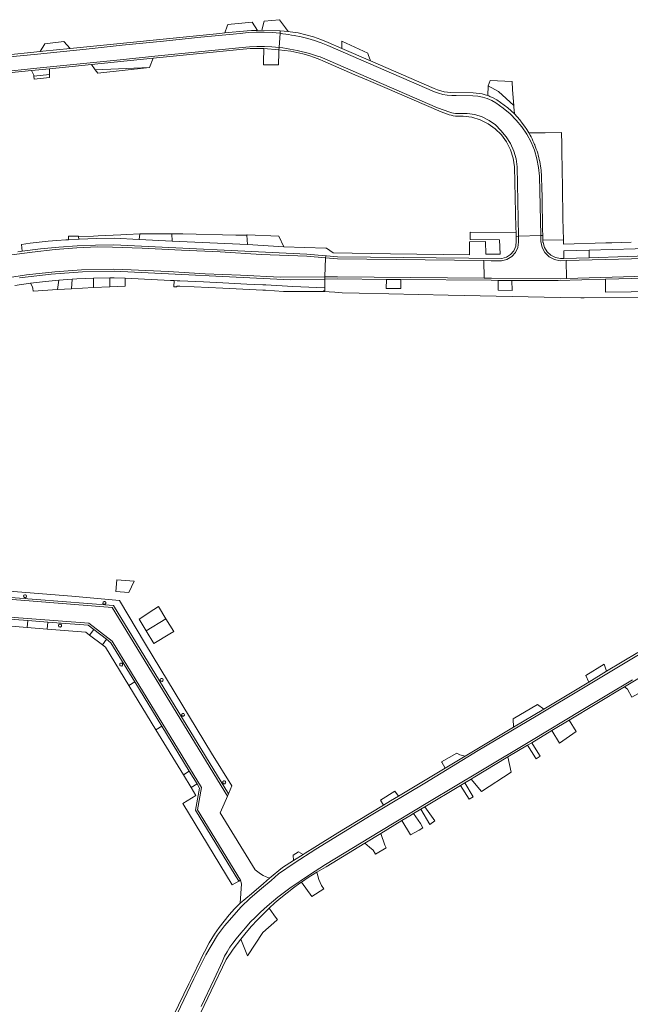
# Model space of a CAD drawing. Header units: metres. Extents: x 166325 to 190320, y 381923 to 404576.
# Tile 605 of 656: x 168567 to 168705, y 399738 to 399960. Entities that reach past the tile are written whole.
import ezdxf

# ---------------------------------------------------------------- set-up
doc = ezdxf.new("R2010")
doc.units = ezdxf.units.M
for name, color, linetype, lineweight in [('B-WE-VH-VERHARDING_ASFALT-GV', 8, 'Continuous', 18), ('B-WE-VH-VERHARDING_BETONSTRAATSTEEN-GV', 8, 'Continuous', 18), ('B-WE-VH-VERHARDING_STRAATBAKSTEEN-GV', 8, 'Continuous', 18)]:
    doc.layers.add(name, color=color, linetype=linetype, lineweight=lineweight)

msp = doc.modelspace()

# ---------------------------------------------------------------- linework, layer by layer
at = {"layer": 'B-WE-VH-VERHARDING_ASFALT-GV', "flags": 128}
for points in [[(168562.004, 399948.458), (168570.628, 399949.332), (168579.602, 399950.244), (168588.696, 399951.155), (168598.025, 399952.102), (168607.102, 399953.058), (168616.971, 399954.035), (168618.636, 399954.192), (168620.306, 399954.271), (168621.978, 399954.272), (168623.648, 399954.195), (168625.313, 399954.039), (168625.533, 399957.222), (168623.733, 399957.387), (168621.928, 399957.47), (168620.12, 399957.469), (168618.315, 399957.386), (168616.515, 399957.219), (168607.644, 399956.36), (168599.183, 399955.481), (168589.894, 399954.526), (168581.748, 399953.664), (168570.784, 399952.511), (168550.97, 399950.619)], [(168561.491, 399901.586), (168568.243, 399902.626), (168574.646, 399903.297), (168580.667, 399903.785), (168587.853, 399903.951), (168591.913, 399903.754), (168600.22, 399903.389), (168608.617, 399902.913), (168616.613, 399902.573), (168625.538, 399902.099), (168635.644, 399902.178), (168635.803, 399906.489), (168631.568, 399906.873), (168621.225, 399907.271), (168611.992, 399907.816), (168603.29, 399908.22), (168594.4, 399908.68), (168587.689, 399908.93), (168584.305, 399908.973), (168579.662, 399908.766), (168574.758, 399908.357), (168569.524, 399907.802), (168564.39, 399907.125)]]:
    msp.add_lwpolyline(points, dxfattribs=at)
at = {"layer": 'B-WE-VH-VERHARDING_BETONSTRAATSTEEN-GV', "flags": 128}
for points in [[(168625.379, 399960.302), (168621.942, 399959.937), (168621.421, 399957.909), (168621.42, 399957.904), (168625.573, 399957.792), (168627.374, 399957.604), (168626.718, 399958.492)], [(168636.269, 399954.494), (168634.813, 399955.095), (168633.327, 399955.619), (168631.816, 399956.066), (168630.284, 399956.432), (168628.735, 399956.718), (168628.098, 399956.84), (168627.459, 399956.951), (168626.819, 399957.052), (168626.177, 399957.142), (168625.533, 399957.222), (168625.313, 399954.039), (168626.131, 399953.934), (168626.946, 399953.809), (168627.759, 399953.666), (168628.567, 399953.504), (168629.372, 399953.324), (168632.197, 399952.647), (168634.001, 399952.089), (168634.571, 399951.894), (168661.091, 399940.417), (168663.862, 399939.371), (168664.282, 399939.249), (168664.709, 399939.158), (168665.143, 399939.098), (168665.579, 399939.071), (168666.016, 399939.075), (168667.764, 399939.105), (168669.495, 399938.854), (168671.162, 399938.327), (168672.723, 399937.538), (168674.136, 399936.509), (168675.365, 399935.265), (168676.553, 399933.861), (168677.537, 399932.306), (168678.296, 399930.631), (168678.818, 399928.867), (168679.091, 399927.048), (168679.342, 399911.353), (168684.378, 399911.536), (168684.076, 399924.925), (168683.898, 399926.916), (168683.523, 399928.879), (168682.955, 399930.795), (168682.198, 399932.645), (168681.261, 399934.41), (168680.123, 399936.061), (168678.845, 399937.606), (168677.437, 399939.033), (168675.909, 399940.332), (168674.274, 399941.492), (168673.31, 399942.037), (168672.291, 399942.473), (168671.231, 399942.795), (168670.143, 399942.999), (168669.038, 399943.082), (168665.31, 399943.153), (168664.296, 399943.144), (168663.285, 399943.229), (168662.286, 399943.406), (168661.308, 399943.674), (168660.359, 399944.031)], [(168683.819, 399929.662), (168683.683, 399930.134), (168683.536, 399930.603), (168683.379, 399931.068), (168683.211, 399931.53), (168683.032, 399931.987), (168683.015, 399932.028), (168682.998, 399932.069), (168682.812, 399932.509), (168682.617, 399932.944), (168682.413, 399933.375), (168682.198, 399933.801), (168681.975, 399934.223), (168681.668, 399934.719), (168681.2, 399935.476), (168680.706, 399936.217), (168680.187, 399936.941), (168679.643, 399937.646), (168679.076, 399938.332), (168678.45, 399939.009), (168677.71, 399939.711), (168676.94, 399940.379), (168676.14, 399941.011), (168675.311, 399941.606), (168674.457, 399942.163), (168673.48, 399942.707), (168673.275, 399942.803), (168673.067, 399942.895), (168672.858, 399942.982), (168672.647, 399943.065), (168672.434, 399943.144), (168671.794, 399943.351), (168671.142, 399943.518), (168670.481, 399943.644), (168669.814, 399943.73), (168669.143, 399943.774), (168664.081, 399943.848), (168663.306, 399943.904), (168662.538, 399944.027), (168661.784, 399944.216), (168661.049, 399944.468), (168660.338, 399944.783), (168645.948, 399950.998), (168639.461, 399953.8), (168636.416, 399955.115), (168634.761, 399955.825), (168633.064, 399956.426), (168631.331, 399956.917), (168629.571, 399957.296), (168627.79, 399957.561), (168627.374, 399957.604), (168625.573, 399957.792), (168625.533, 399957.222), (168626.177, 399957.142), (168626.819, 399957.052), (168627.459, 399956.951), (168628.098, 399956.84), (168628.735, 399956.718), (168630.284, 399956.432), (168631.816, 399956.066), (168633.327, 399955.619), (168634.813, 399955.095), (168636.269, 399954.494), (168660.359, 399944.031), (168661.308, 399943.674), (168662.286, 399943.406), (168663.285, 399943.229), (168664.296, 399943.144), (168665.31, 399943.153), (168669.038, 399943.082), (168670.143, 399942.999), (168671.231, 399942.795), (168672.291, 399942.473), (168673.31, 399942.037), (168674.274, 399941.492), (168675.909, 399940.332), (168677.437, 399939.033), (168678.845, 399937.606), (168680.123, 399936.061), (168681.261, 399934.41), (168682.198, 399932.645), (168682.955, 399930.795), (168683.523, 399928.879), (168683.898, 399926.916), (168684.076, 399924.925), (168684.378, 399911.536), (168684.821, 399911.552), (168684.798, 399912.86), (168684.753, 399915.31), (168684.709, 399917.708), (168684.666, 399920.105), (168684.623, 399922.424), (168684.584, 399924.575), (168684.579, 399924.724), (168684.573, 399924.872), (168684.547, 399925.351), (168684.51, 399925.83), (168684.463, 399926.307), (168684.405, 399926.784), (168684.336, 399927.259), (168684.255, 399927.744), (168684.162, 399928.227), (168684.059, 399928.708), (168683.944, 399929.186)], [(168576.687, 399955.374), (168572.423, 399954.864), (168571.348, 399953.109), (168571.931, 399953.168), (168578.158, 399953.796)], [(168625.257, 399952.853), (168625.273, 399953.465), (168621.865, 399953.758), (168621.774, 399950.732), (168621.756, 399950.116), (168625.185, 399950.069)], [(168634.571, 399951.894), (168634.001, 399952.089), (168632.197, 399952.647), (168629.372, 399953.324), (168628.567, 399953.504), (168627.759, 399953.666), (168626.946, 399953.809), (168626.131, 399953.934), (168625.313, 399954.039), (168625.273, 399953.465), (168626.553, 399953.329), (168627.937, 399953.161), (168629.311, 399952.921), (168630.67, 399952.608), (168632.011, 399952.224), (168633.329, 399951.769), (168634.505, 399951.276), (168635.181, 399950.993), (168642.424, 399947.878), (168645.504, 399946.553), (168649.208, 399944.96), (168661.864, 399939.517), (168663.726, 399938.838), (168664.176, 399938.694), (168664.636, 399938.586), (168665.103, 399938.516), (168665.574, 399938.483), (168666.046, 399938.487), (168666.83, 399938.502), (168668.794, 399938.246), (168670.691, 399937.675), (168672.47, 399936.806), (168674.086, 399935.661), (168675.495, 399934.269), (168676.662, 399932.669), (168677.554, 399930.9), (168678.149, 399929.011), (168678.431, 399927.051), (168678.78, 399913.161), (168678.802, 399912.29), (168678.804, 399912.224), (168678.812, 399911.904), (168678.826, 399911.335), (168679.342, 399911.353), (168679.091, 399927.048), (168678.818, 399928.867), (168678.296, 399930.631), (168677.537, 399932.306), (168676.553, 399933.861), (168675.365, 399935.265), (168674.136, 399936.509), (168672.723, 399937.538), (168671.162, 399938.327), (168669.495, 399938.854), (168667.764, 399939.105), (168666.016, 399939.075), (168665.579, 399939.071), (168665.143, 399939.098), (168664.709, 399939.158), (168664.282, 399939.249), (168663.862, 399939.371), (168661.091, 399940.417)], [(168639.485, 399955.431), (168639.461, 399953.8), (168645.948, 399950.998), (168645.427, 399952.474), (168645.328, 399952.756)], [(168596.879, 399951.582), (168582.911, 399950.171), (168583.807, 399948.938), (168596.074, 399949.53)], [(168596.074, 399949.53), (168583.807, 399948.938), (168584.348, 399948.194)], [(168573.478, 399949.218), (168569.421, 399948.808), (168569.899, 399947.784), (168569.929, 399947.535), (168573.443, 399947.896)], [(168573.443, 399947.896), (168569.929, 399947.535), (168570.006, 399946.897), (168573.426, 399947.229)], [(168674.813, 399944.105), (168672.483, 399945.353), (168672.434, 399943.144), (168672.647, 399943.065), (168672.858, 399942.982), (168673.067, 399942.895), (168673.275, 399942.803), (168673.48, 399942.707), (168674.457, 399942.163), (168675.311, 399941.606), (168676.14, 399941.011), (168676.94, 399940.379), (168677.71, 399939.711), (168678.45, 399939.009), (168678.315, 399940.622), (168678.288, 399940.936)], [(168677.947, 399946.366), (168672.943, 399946.525), (168672.483, 399945.353), (168674.813, 399944.105), (168678.288, 399940.936), (168677.992, 399944.471)], [(168601.106, 399911.941), (168593.823, 399911.95), (168593.73, 399910.642), (168601.152, 399910.289)], [(168625.214, 399911.405), (168618.121, 399911.653), (168618.012, 399911.648), (168618.2, 399909.479), (168626.346, 399908.96)], [(168580.035, 399911.205), (168580.021, 399911.367), (168577.755, 399911.373), (168577.755, 399910.994), (168577.755, 399910.595), (168580.075, 399910.731)], [(168721.261, 399909.012), (168695.311, 399908.205), (168695.33, 399906.525), (168721.285, 399907.404)], [(168575.539, 399901.46), (168572.581, 399901.179), (168569.16, 399900.77), (168569.615, 399899.93), (168569.672, 399899.545), (168569.754, 399898.984), (168575.272, 399899.364)], [(168587.117, 399901.98), (168583.385, 399901.908), (168583.385, 399899.772), (168587.063, 399899.938)], [(168590.555, 399901.873), (168588.089, 399901.992), (168587.117, 399901.98), (168587.063, 399899.938), (168590.532, 399900.066)], [(168612.611, 399900.862), (168608.207, 399901.101), (168602.897, 399901.288), (168602.25, 399901.311), (168601.612, 399901.342), (168601.545, 399899.944), (168602.188, 399899.911), (168602.197, 399900.112), (168602.855, 399900.08), (168612.604, 399899.612), (168621.641, 399899.178), (168622.248, 399899.148), (168626.291, 399898.915), (168627.339, 399898.876), (168628.248, 399898.847), (168635.328, 399898.873), (168635.362, 399899.065), (168635.612, 399899.055), (168635.624, 399899.746), (168628.42, 399900.047), (168622.288, 399900.354), (168621.66, 399900.386), (168618.051, 399900.567)], [(168592.589, 399833.457), (168588.628, 399833.737), (168588.411, 399831.082), (168591.405, 399830.833)], [(168566.27, 399831.004), (168555.608, 399832.03), (168543.548, 399832.908), (168543.404, 399832.059), (168542.363, 399831.654), (168543.274, 399829.468), (168545.591, 399830.384), (168545.893, 399830.52), (168546.209, 399830.62), (168546.535, 399830.68), (168546.866, 399830.7), (168547.197, 399830.681), (168547.233, 399831.13), (168587.894, 399827.899), (168613.857, 399785.353), (168614.661, 399787.213), (168610.027, 399794.53), (168595.117, 399819.195), (168589.276, 399829.069), (168578.516, 399830.021)], [(168547.233, 399831.13), (168547.197, 399830.681), (168587.629, 399827.469), (168613.638, 399784.847), (168613.857, 399785.353), (168587.894, 399827.899)], [(168568.209, 399830.25), (168568.296, 399830.033), (168568.225, 399829.809), (168568.027, 399829.683), (168567.795, 399829.712), (168567.634, 399829.882), (168567.609, 399830.073), (168567.691, 399830.248), (168567.853, 399830.351), (168568.046, 399830.352)], [(168585.786, 399828.856), (168585.928, 399828.854), (168586.058, 399828.795), (168586.153, 399828.689), (168586.197, 399828.554), (168586.182, 399828.412), (168585.994, 399828.202), (168585.712, 399828.202), (168585.524, 399828.413), (168585.556, 399828.693)], [(168598.046, 399827.704), (168597.023, 399827.032), (168593.704, 399824.848), (168595.315, 399822.206), (168599.744, 399824.932)], [(168568.586, 399824.534), (168557.45, 399825.407), (168557.264, 399823.862), (168557.543, 399823.84), (168568.441, 399822.968)], [(168607.81, 399786.773), (168587.575, 399819.888), (168582.356, 399823.907), (168557.504, 399825.854), (168557.45, 399825.407), (168568.586, 399824.534), (168573.096, 399824.181), (168582.187, 399823.469), (168583.439, 399822.505), (168586.299, 399820.303), (168587.3, 399819.531), (168592.714, 399810.656), (168598.82, 399800.646), (168605.032, 399790.463), (168606.769, 399787.615), (168607.336, 399786.686), (168606.391, 399781.683), (168616.179, 399765.667), (168616.566, 399765.897), (168606.865, 399781.77)], [(168601.511, 399822.047), (168599.744, 399824.932), (168595.315, 399822.206), (168597.052, 399819.356), (168600.656, 399821.531)], [(168573.096, 399824.181), (168568.586, 399824.534), (168568.441, 399822.968), (168572.95, 399822.607)], [(168582.187, 399823.469), (168573.096, 399824.181), (168572.95, 399822.607), (168581.629, 399821.913), (168582.5, 399821.247), (168583.439, 399822.505)], [(168575.925, 399823.067), (168575.642, 399823.097), (168575.535, 399823.195), (168575.476, 399823.328), (168575.476, 399823.473), (168575.535, 399823.606), (168575.642, 399823.704), (168575.925, 399823.734), (168576.137, 399823.543), (168576.137, 399823.258)], [(168583.439, 399822.505), (168582.5, 399821.247), (168585.416, 399819.018), (168586.299, 399820.303)], [(168587.3, 399819.531), (168586.299, 399820.303), (168585.416, 399819.018), (168586.08, 399818.51), (168591.354, 399809.865), (168592.714, 399810.656)], [(168589.475, 399814.894), (168589.758, 399814.924), (168589.97, 399814.733), (168589.97, 399814.449), (168589.758, 399814.258), (168589.475, 399814.288), (168589.368, 399814.386), (168589.309, 399814.518), (168589.309, 399814.664), (168589.368, 399814.796)], [(168699.232, 399813.06), (168698.671, 399814.657), (168694.583, 399812.126), (168695.203, 399810.641)], [(168711.306, 399810.75), (168711.068, 399811.099), (168710.5, 399811.931), (168710.302, 399812.552), (168710.187, 399813.686), (168703.279, 399809.532), (168703.959, 399808.991), (168704.911, 399807.201)], [(168599.053, 399811.362), (168599.14, 399811.144), (168599.069, 399810.921), (168598.872, 399810.795), (168598.639, 399810.824), (168598.478, 399810.994), (168598.454, 399811.185), (168598.535, 399811.359), (168598.697, 399811.463), (168598.89, 399811.464)], [(168592.714, 399810.656), (168591.354, 399809.865), (168597.456, 399799.863), (168598.82, 399800.646)], [(168685.039, 399804.543), (168683.681, 399805.598), (168678.12, 399802.357), (168678.237, 399800.461)], [(168603.535, 399803.563), (168603.677, 399803.561), (168603.807, 399803.502), (168603.902, 399803.396), (168603.946, 399803.261), (168603.931, 399803.119), (168603.743, 399802.909), (168603.46, 399802.909), (168603.272, 399803.119), (168603.304, 399803.4)], [(168598.82, 399800.646), (168597.456, 399799.863), (168603.687, 399789.648), (168605.032, 399790.463)], [(168692.386, 399799.432), (168692.363, 399799.469), (168690.792, 399802.022), (168686.857, 399799.656), (168688.596, 399796.853)], [(168682.331, 399796.933), (168681.388, 399796.367), (168683.171, 399793.485), (168683.312, 399793.258), (168684.222, 399793.877), (168684.088, 399794.093)], [(168667.307, 399793.903), (168666.123, 399794.193), (168665.452, 399794.568), (168665.401, 399794.597), (168662.001, 399792.636), (168662.062, 399792.53), (168662.819, 399791.21)], [(168677.733, 399790.234), (168676.976, 399793.713), (168669.153, 399789.008), (168668.666, 399788.716), (168671.026, 399785.894)], [(168605.032, 399790.463), (168603.687, 399789.648), (168605.428, 399786.795), (168606.769, 399787.615)], [(168606.391, 399781.683), (168607.336, 399786.686), (168606.769, 399787.615), (168605.428, 399786.795), (168606.527, 399784.993), (168603.552, 399783.159), (168614.723, 399764.804), (168616.179, 399765.667)], [(168612.834, 399788.301), (168612.976, 399788.299), (168613.106, 399788.24), (168613.201, 399788.134), (168613.245, 399787.999), (168613.23, 399787.857), (168613.042, 399787.646), (168612.759, 399787.646), (168612.571, 399787.857), (168612.603, 399788.138)], [(168667.214, 399787.843), (168666.272, 399787.276), (168668.184, 399784.137), (168669.119, 399784.715)], [(168652.262, 399784.875), (168651.453, 399786.002), (168648.218, 399783.976), (168648.904, 399782.845), (168650.44, 399783.782)], [(168658.235, 399782.443), (168657.291, 399781.875), (168659.371, 399778.445), (168660.448, 399779.24)], [(168657.195, 399778.671), (168655.659, 399780.893), (168654.847, 399780.404), (168653.918, 399779.846), (168653.039, 399779.317), (168654.987, 399776.101), (168655.957, 399776.659), (168656.89, 399777.195), (168657.746, 399777.687)], [(168648.24, 399776.42), (168644.654, 399774.228), (168645.696, 399773.341), (168646.542, 399772.633), (168647.056, 399771.762), (168649.457, 399773.163), (168649.206, 399773.762)], [(168630.747, 399771.697), (168629.668, 399772.269), (168628.466, 399771.526), (168628.532, 399770.284)], [(168634.242, 399765.992), (168633.801, 399767.664), (168631.864, 399766.455), (168630.322, 399765.413), (168632.661, 399762.18), (168635.409, 399763.892), (168634.855, 399764.694)], [(168624.793, 399756.823), (168624.918, 399756.908), (168624.145, 399758.02), (168623.03, 399759.517), (168621.673, 399758.2), (168620.356, 399756.843), (168619.08, 399755.447), (168617.847, 399754.013), (168616.658, 399752.543), (168618.199, 399748.766), (168621.656, 399754.044)]]:
    msp.add_lwpolyline(points, close=True, dxfattribs=at)
for points in [[(168550.97, 399950.619), (168570.784, 399952.511), (168581.748, 399953.664), (168589.894, 399954.526), (168599.183, 399955.481), (168607.644, 399956.36), (168616.515, 399957.219), (168618.315, 399957.386), (168620.12, 399957.469), (168621.928, 399957.47), (168623.733, 399957.387), (168625.533, 399957.222), (168625.573, 399957.792), (168621.42, 399957.904), (168621.421, 399957.909), (168620.412, 399957.893), (168619.076, 399957.872), (168618.118, 399957.822), (168613.046, 399957.311), (168611.929, 399957.198), (168578.158, 399953.796), (168571.931, 399953.168), (168571.348, 399953.109), (168562.726, 399952.24)], [(168559.116, 399947.767), (168569.421, 399948.808), (168573.478, 399949.218), (168582.911, 399950.171), (168596.879, 399951.582), (168616.47, 399953.562), (168618.784, 399953.761), (168621.106, 399953.823), (168621.865, 399953.758), (168625.273, 399953.465), (168625.313, 399954.039), (168623.648, 399954.195), (168621.978, 399954.272), (168620.306, 399954.271), (168618.636, 399954.192), (168616.971, 399954.035), (168607.102, 399953.058), (168598.025, 399952.102), (168588.696, 399951.155), (168579.602, 399950.244), (168570.628, 399949.332), (168562.004, 399948.458)], [(168557.504, 399825.854), (168582.356, 399823.907), (168587.575, 399819.888), (168607.81, 399786.773), (168606.865, 399781.77), (168616.566, 399765.897), (168616.834, 399765.071), (168616.5, 399760.7), (168619.088, 399762.777), (168621.784, 399765.148), (168623.104, 399766.349), (168622.405, 399766.604), (168621.731, 399766.921), (168621.088, 399767.296), (168620.481, 399767.727), (168619.915, 399768.21), (168612.007, 399781.072), (168612.897, 399783.131), (168613.638, 399784.847), (168587.629, 399827.469), (168547.197, 399830.681)], [(168602.296, 399735.642), (168606.044, 399743.545), (168608.768, 399749.032), (168611.386, 399753.447), (168612.957, 399755.522), (168616.767, 399759.864), (168618.757, 399761.768), (168621.311, 399764.011), (168623.502, 399765.813), (168625.188, 399767.274), (168628.692, 399769.722), (168633.564, 399772.9), (168646.103, 399780.53), (168658.196, 399787.811), (168670.25, 399795.136), (168683.353, 399802.905), (168694.761, 399809.756), (168717.916, 399823.627)], [(168717.916, 399823.627), (168694.761, 399809.756), (168683.353, 399802.905), (168670.25, 399795.136), (168658.196, 399787.811), (168646.103, 399780.53), (168633.564, 399772.9), (168628.692, 399769.722), (168625.188, 399767.274), (168623.502, 399765.813), (168621.311, 399764.011), (168618.757, 399761.768), (168616.767, 399759.864), (168612.957, 399755.522), (168611.386, 399753.447), (168608.768, 399749.032), (168606.044, 399743.545), (168602.296, 399735.642)], [(168706.313, 399817.308), (168699.232, 399813.06), (168695.203, 399810.641), (168685.039, 399804.543), (168678.237, 399800.461), (168667.307, 399793.903), (168662.819, 399791.21), (168652.262, 399784.875), (168650.44, 399783.782), (168648.904, 399782.845), (168643.12, 399779.317), (168638.58, 399776.548), (168633.34, 399773.352), (168631.152, 399771.956), (168630.747, 399771.697), (168628.532, 399770.284), (168626.074, 399768.715), (168623.104, 399766.349), (168621.784, 399765.148), (168619.088, 399762.777), (168616.5, 399760.7), (168615.23, 399759.386), (168614.016, 399758.019), (168612.861, 399756.602), (168611.766, 399755.138), (168610.735, 399753.629), (168609.539, 399751.688), (168608.447, 399749.686), (168608.105, 399749.003), (168607.627, 399748.013), (168605.582, 399743.781), (168604.951, 399742.475), (168596.878, 399725.769)], [(168607.636, 399735.982), (168609.96, 399740.852), (168613.381, 399747.956), (168614.964, 399750.281), (168616.65, 399752.533), (168616.654, 399752.538), (168616.658, 399752.543), (168617.847, 399754.013), (168619.08, 399755.447), (168620.356, 399756.843), (168621.673, 399758.2), (168623.03, 399759.517), (168624.353, 399760.727), (168625.709, 399761.899), (168627.099, 399763.032), (168628.52, 399764.124), (168629.972, 399765.176), (168630.322, 399765.413), (168631.864, 399766.455), (168633.801, 399767.664), (168635.96, 399768.901), (168644.654, 399774.228), (168648.24, 399776.42), (168653.039, 399779.317), (168653.918, 399779.846), (168654.847, 399780.404), (168655.659, 399780.893), (168657.291, 399781.875), (168658.235, 399782.443), (168666.272, 399787.276), (168667.214, 399787.843), (168668.666, 399788.716), (168669.153, 399789.008), (168676.976, 399793.713), (168681.388, 399796.367), (168682.331, 399796.933), (168686.857, 399799.656), (168690.792, 399802.022), (168703.279, 399809.532), (168710.187, 399813.686)], [(168705.101, 399811.169), (168693.532, 399804.238), (168682.254, 399797.427), (168670.814, 399790.593), (168659.252, 399783.641), (168648.018, 399776.87), (168635.794, 399769.404), (168632.193, 399767.094), (168627.748, 399764.084), (168624.997, 399762.035), (168622.603, 399759.969), (168621.117, 399758.666), (168619.941, 399757.521), (168618.803, 399756.339), (168617.703, 399755.121), (168616.643, 399753.868), (168615.624, 399752.582), (168614.881, 399751.662), (168614.195, 399750.699), (168613.57, 399749.695), (168613.006, 399748.656), (168612.507, 399747.584), (168610.674, 399743.486), (168607.732, 399737.332)], [(168607.732, 399737.332), (168610.674, 399743.486), (168612.507, 399747.584), (168613.006, 399748.656), (168613.57, 399749.695), (168614.195, 399750.699), (168614.881, 399751.662), (168615.624, 399752.582), (168616.643, 399753.868), (168617.703, 399755.121), (168618.803, 399756.339), (168619.941, 399757.521), (168621.117, 399758.666), (168622.603, 399759.969), (168624.997, 399762.035), (168627.748, 399764.084), (168632.193, 399767.094), (168635.794, 399769.404), (168648.018, 399776.87), (168659.252, 399783.641), (168670.814, 399790.593), (168682.254, 399797.427), (168693.532, 399804.238), (168705.101, 399811.169)]]:
    msp.add_lwpolyline(points, dxfattribs=at)
at = {"layer": 'B-WE-VH-VERHARDING_STRAATBAKSTEEN-GV', "flags": 128}
for points in [[(168619.231, 399959.729), (168613.735, 399959.238), (168613.591, 399958.836), (168613.046, 399957.311), (168618.118, 399957.822), (168619.076, 399957.872), (168620.412, 399957.893)], [(168689.256, 399924.075), (168689.243, 399924.806), (168689.241, 399924.95), (168689.201, 399927.34), (168689.163, 399929.627), (168689.161, 399929.751), (168689.12, 399932.171), (168689.076, 399934.808), (168685.381, 399934.764), (168681.668, 399934.719), (168681.975, 399934.223), (168682.198, 399933.801), (168682.413, 399933.375), (168682.617, 399932.944), (168682.812, 399932.509), (168682.998, 399932.069), (168683.015, 399932.028), (168683.032, 399931.987), (168683.211, 399931.53), (168683.379, 399931.068), (168683.536, 399930.603), (168683.683, 399930.134), (168683.819, 399929.662), (168683.944, 399929.186), (168684.059, 399928.708), (168684.162, 399928.227), (168684.255, 399927.744), (168684.336, 399927.259), (168684.405, 399926.784), (168684.463, 399926.307), (168684.51, 399925.83), (168684.547, 399925.351), (168684.573, 399924.872), (168684.579, 399924.724), (168684.584, 399924.575), (168684.623, 399922.424), (168684.666, 399920.105), (168684.709, 399917.708), (168684.753, 399915.31), (168684.798, 399912.86), (168684.821, 399911.552), (168684.841, 399910.489), (168684.902, 399910.49), (168689.482, 399910.566), (168689.442, 399912.937), (168689.401, 399915.388), (168689.361, 399917.786), (168689.321, 399920.183), (168689.282, 399922.502)], [(168618.2, 399909.479), (168601.152, 399910.289), (168593.73, 399910.642), (168588.079, 399910.911), (168584.107, 399910.876), (168580.137, 399910.735), (168580.075, 399910.731), (168577.755, 399910.595), (168577.151, 399910.559), (168575.142, 399910.407), (168573.135, 399910.229), (168571.13, 399910.023), (168569.129, 399909.789), (168567.131, 399909.529), (168567.311, 399908.006), (168571.424, 399908.514), (168575.549, 399908.908), (168579.684, 399909.187), (168583.825, 399909.352), (168587.969, 399909.402), (168631.58, 399907.324), (168635.82, 399906.947), (168636.01, 399906.93), (168638.494, 399906.709), (168675.575, 399906.375), (168676.645, 399906.664), (168677.581, 399907.259), (168678.297, 399908.105), (168678.729, 399909.126), (168678.838, 399910.229), (168678.829, 399911.206), (168678.826, 399911.335), (168678.812, 399911.904), (168678.804, 399912.224), (168668.407, 399912.311), (168668.451, 399911.211), (168668.451, 399911.206), (168668.451, 399910.61), (168675.094, 399910.575), (168675.249, 399907.286), (168671.953, 399907.286), (168671.924, 399910.176), (168668.313, 399910.093), (168668.311, 399907.183), (168650.473, 399907.398), (168637.512, 399907.61), (168636.028, 399908.655), (168635.858, 399908.661), (168626.346, 399908.96)], [(168593.823, 399911.95), (168590.912, 399911.777), (168589.569, 399911.689), (168584.436, 399911.487), (168583.43, 399911.385), (168580.035, 399911.205), (168580.075, 399910.731), (168580.137, 399910.735), (168584.107, 399910.876), (168588.079, 399910.911), (168593.73, 399910.642)], [(168618.012, 399911.648), (168616.851, 399911.599), (168615.531, 399911.621), (168603.572, 399911.885), (168601.106, 399911.941), (168601.152, 399910.289), (168618.2, 399909.479)], [(168684.362, 399910.156), (168684.378, 399911.536), (168679.342, 399911.353), (168679.355, 399910.586), (168679.367, 399910.481), (168679.376, 399910.375), (168679.382, 399910.27), (168679.386, 399910.164), (168679.387, 399910.058), (168679.203, 399908.825), (168678.668, 399907.7), (168677.829, 399906.778), (168676.757, 399906.142), (168675.547, 399905.845), (168673.16, 399905.843), (168671.513, 399905.864), (168671.567, 399901.864), (168673.232, 399901.873), (168688.858, 399901.771), (168690.157, 399901.816), (168690.081, 399905.884), (168688.793, 399905.806), (168687.476, 399906.088), (168686.289, 399906.726), (168685.328, 399907.67), (168684.668, 399908.844)], [(168638.494, 399906.709), (168636.01, 399906.93), (168635.82, 399906.947), (168635.803, 399906.489), (168638.49, 399906.245), (168671.513, 399905.864), (168673.16, 399905.843), (168675.547, 399905.845), (168676.757, 399906.142), (168677.829, 399906.778), (168678.668, 399907.7), (168679.203, 399908.825), (168679.387, 399910.058), (168679.386, 399910.164), (168679.382, 399910.27), (168679.376, 399910.375), (168679.367, 399910.481), (168679.355, 399910.586), (168679.342, 399911.353), (168678.826, 399911.335), (168678.829, 399911.206), (168678.838, 399910.229), (168678.729, 399909.126), (168678.297, 399908.105), (168677.581, 399907.259), (168676.645, 399906.664), (168675.575, 399906.375)], [(168741.627, 399907.502), (168716.656, 399906.595), (168690.081, 399905.884), (168690.157, 399901.816), (168718.513, 399902.657), (168741.032, 399903.444), (168741.858, 399903.46)], [(168671.513, 399905.864), (168638.49, 399906.245), (168635.803, 399906.489), (168635.644, 399902.178), (168638.488, 399902.201), (168671.567, 399901.864)], [(168741.693, 399903.064), (168741.786, 399903.07), (168741.88, 399903.075), (168741.858, 399903.46), (168741.032, 399903.444), (168718.513, 399902.657), (168690.157, 399901.816), (168688.858, 399901.771), (168673.232, 399901.873), (168671.567, 399901.864), (168638.488, 399902.201), (168635.644, 399902.178), (168635.625, 399901.668), (168638.488, 399901.727), (168649.553, 399901.627), (168652.818, 399901.597), (168673.183, 399901.412), (168674.729, 399901.405), (168677.885, 399901.392), (168688.348, 399901.347), (168699.018, 399901.637), (168707.928, 399901.879), (168710.467, 399901.962), (168724.956, 399902.433)], [(168578.541, 399901.679), (168575.539, 399901.46), (168575.272, 399899.364), (168578.452, 399899.457)], [(168583.385, 399901.908), (168579.634, 399901.759), (168578.541, 399901.679), (168578.452, 399899.457), (168583.385, 399899.772)]]:
    msp.add_lwpolyline(points, close=True, dxfattribs=at)
for points in [[(168721.285, 399907.404), (168695.33, 399906.525), (168689.6, 399906.33), (168688.826, 399906.304), (168687.704, 399906.558), (168686.687, 399907.095), (168685.843, 399907.876), (168685.231, 399908.849), (168684.891, 399909.948), (168684.879, 399910.022), (168684.869, 399910.096), (168684.859, 399910.17), (168684.851, 399910.245), (168684.844, 399910.319), (168684.841, 399910.489), (168684.821, 399911.552), (168684.378, 399911.536), (168684.362, 399910.156), (168684.668, 399908.844), (168685.328, 399907.67), (168686.289, 399906.726), (168687.476, 399906.088), (168688.793, 399905.806), (168690.081, 399905.884), (168716.656, 399906.595)], [(168564.39, 399907.125), (168569.524, 399907.802), (168574.758, 399908.357), (168579.662, 399908.766), (168584.305, 399908.973), (168587.689, 399908.93), (168594.4, 399908.68), (168603.29, 399908.22), (168611.992, 399907.816), (168621.225, 399907.271), (168631.568, 399906.873), (168635.803, 399906.489), (168635.82, 399906.947), (168631.58, 399907.324), (168587.969, 399909.402), (168583.825, 399909.352), (168579.684, 399909.187), (168575.549, 399908.908), (168571.424, 399908.514), (168567.311, 399908.006), (168566.822, 399907.937), (168566.334, 399907.868)], [(168704.801, 399910.027), (168700.412, 399909.902), (168699.094, 399909.864), (168689.498, 399909.59), (168689.482, 399910.566), (168684.902, 399910.49), (168684.841, 399910.489), (168684.844, 399910.319), (168684.851, 399910.245), (168684.859, 399910.17), (168684.869, 399910.096), (168684.879, 399910.022), (168684.891, 399909.948), (168685.231, 399908.849), (168685.843, 399907.876), (168686.687, 399907.095), (168687.704, 399906.558), (168688.826, 399906.304), (168689.6, 399906.33), (168689.586, 399908.079), (168695.311, 399908.205), (168721.261, 399909.012)], [(168566.714, 399901.959), (168573.804, 399902.83), (168580.929, 399903.348), (168588.07, 399903.51), (168627.845, 399901.554), (168635.625, 399901.668), (168635.644, 399902.178), (168625.538, 399902.099), (168616.613, 399902.573), (168608.617, 399902.913), (168600.22, 399903.389), (168591.913, 399903.754), (168587.853, 399903.951), (168580.667, 399903.785), (168574.646, 399903.297), (168568.243, 399902.626), (168561.491, 399901.586)], [(168565.651, 399900.252), (168569.16, 399900.77), (168572.581, 399901.179), (168575.539, 399901.46), (168578.541, 399901.679), (168579.634, 399901.759), (168583.385, 399901.908), (168587.117, 399901.98), (168588.089, 399901.992), (168590.555, 399901.873), (168600.778, 399901.382), (168601.612, 399901.342), (168602.25, 399901.311), (168602.897, 399901.288), (168608.207, 399901.101), (168612.611, 399900.862), (168618.051, 399900.567), (168621.66, 399900.386), (168622.288, 399900.354), (168628.42, 399900.047), (168635.624, 399899.746), (168635.625, 399901.668), (168627.845, 399901.554), (168588.07, 399903.51), (168580.929, 399903.348), (168573.804, 399902.83), (168566.714, 399901.959)], [(168710.573, 399898.86), (168699.009, 399898.767), (168699.018, 399901.637), (168688.348, 399901.347), (168677.885, 399901.392), (168677.891, 399899.124), (168674.765, 399899.164), (168674.729, 399901.405), (168673.183, 399901.412), (168652.818, 399901.597), (168652.775, 399899.545), (168649.506, 399899.574), (168649.553, 399901.627), (168638.488, 399901.727), (168635.625, 399901.668), (168635.624, 399899.746), (168635.612, 399899.055), (168635.362, 399899.065), (168635.328, 399898.873), (168637.896, 399898.701), (168639.555, 399898.618), (168643.349, 399898.526), (168663.49, 399898.059), (168674.299, 399897.837), (168688.77, 399897.54), (168693.401, 399897.444), (168694.153, 399897.429), (168713.244, 399897.589)]]:
    msp.add_lwpolyline(points, dxfattribs=at)

doc.saveas('drawing.dxf')
